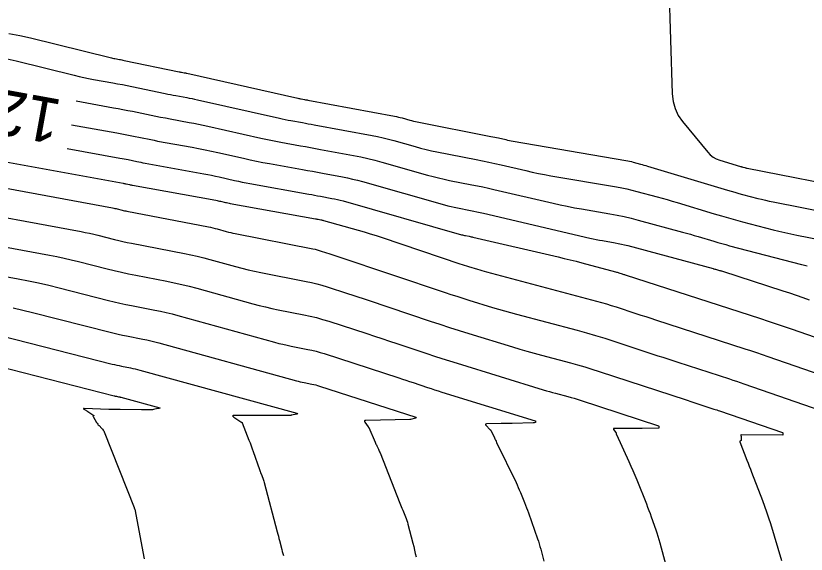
# Model space of a CAD drawing. Extents: x 658976 to 668726, y 639543 to 647196.
# Drawn here: x 662336.7 to 662441.8, y 642445.3 to 642516.9 of the extents above; entities that cross this region are included whole.
import ezdxf

# ---------------------------------------------------------------- set-up
doc = ezdxf.new("R2010")
doc.units = 0
for name, color, linetype in [('Ex_Contour Labels', 7, 'Continuous'), ('Ex_Major Contours', 7, 'Continuous'), ('Ex_Minor Contours', 7, 'Continuous')]:
    doc.layers.add(name, color=color, linetype=linetype)

msp = doc.modelspace()

# ---------------------------------------------------------------- linework, layer by layer
at = {"layer": 'Ex_Major Contours'}
for points in [[(662344.16, 642502.39), (662350.15, 642501.3), (662350.61, 642501.22), (662351.06, 642501.13), (662351.51, 642501.04), (662351.96, 642500.95), (662353.77, 642500.58), (662354.22, 642500.49), (662354.68, 642500.4), (662355.13, 642500.31), (662355.58, 642500.22), (662360.18, 642499.39), (662361.04, 642499.23), (662361.9, 642499.06), (662362.76, 642498.88), (662363.61, 642498.69), (662367.02, 642497.92), (662367.88, 642497.73), (662368.74, 642497.55), (662369.59, 642497.38), (662370.45, 642497.22), (662374.85, 642496.43), (662375.51, 642496.31), (662376.18, 642496.19), (662376.85, 642496.06), (662377.52, 642495.94), (662380.18, 642495.45), (662380.85, 642495.32), (662381.51, 642495.17), (662382.17, 642495.01), (662382.82, 642494.83), (662393.74, 642491.73), (662394.16, 642491.62), (662394.59, 642491.51), (662395.02, 642491.41), (662395.45, 642491.32), (662397.18, 642490.98), (662397.61, 642490.9), (662398.04, 642490.81), (662398.47, 642490.71), (662398.89, 642490.62), (662413.05, 642487.32), (662413.47, 642487.23), (662413.89, 642487.14), (662414.31, 642487.06), (662414.73, 642486.98), (662416.41, 642486.7), (662416.83, 642486.62), (662417.25, 642486.53), (662417.66, 642486.43), (662418.08, 642486.33), (662429.44, 642483.26), (662429.47, 642483.25), (662429.49, 642483.24), (662429.52, 642483.23), (662429.54, 642483.23), (662429.64, 642483.2), (662429.66, 642483.19), (662429.69, 642483.18), (662429.71, 642483.18), (662429.74, 642483.17), (662430.27, 642483.03), (662430.37, 642483), (662430.47, 642482.98), (662430.56, 642482.95), (662430.66, 642482.92), (662438.69, 642480.31), (662439.58, 642480.02), (662440.46, 642479.73), (662441.34, 642479.43), (662442.22, 642479.13)], [(662327.53, 642487.58), (662341.23, 642485.04), (662342.19, 642484.86), (662343.15, 642484.65), (662344.11, 642484.43), (662345.06, 642484.2), (662348.87, 642483.23), (662349.82, 642482.99), (662350.78, 642482.77), (662351.73, 642482.56), (662352.7, 642482.37), (662356.8, 642481.58), (662357.8, 642481.38), (662358.8, 642481.15), (662359.79, 642480.91), (662360.78, 642480.65), (662368.25, 642478.59), (662369.09, 642478.37), (662369.93, 642478.16), (662370.77, 642477.97), (662371.62, 642477.8), (662375.01, 642477.13), (662375.85, 642476.95), (662376.69, 642476.75), (662377.52, 642476.52), (662378.35, 642476.27), (662383.4, 642474.63), (662384.4, 642474.3), (662385.4, 642473.97), (662386.4, 642473.64), (662387.4, 642473.31), (662391.39, 642471.96), (662392.39, 642471.63), (662393.39, 642471.31), (662394.39, 642470.99), (662395.4, 642470.68), (662406.86, 642467.16), (662407.27, 642467.04), (662407.68, 642466.92), (662408.09, 642466.8), (662408.5, 642466.69), (662410.14, 642466.26), (662410.55, 642466.14), (662410.95, 642466.03), (662411.36, 642465.9), (662411.76, 642465.77), (662422.17, 642462.36), (662422.19, 642462.35), (662422.2, 642462.33), (662422.21, 642462.31), (662422.21, 642462.29), (662422.2, 642462.07), (662422.2, 642462.05), (662422.19, 642462.05), (662422.19, 642462.04), (662422.18, 642462.04), (662420.02, 642462.03), (662419.65, 642462.03), (662419.29, 642462.03), (662418.93, 642462.03), (662418.56, 642462.03), (662416.29, 642462.03), (662416.21, 642462.02), (662416.18, 642462), (662416.18, 642461.95), (662416.21, 642461.88), (662416.52, 642461.46), (662416.54, 642461.44), (662416.54, 642461.42), (662416.55, 642461.4), (662416.55, 642461.38), (662416.55, 642461.29), (662416.55, 642461.27), (662416.56, 642461.25), (662416.56, 642461.23), (662416.57, 642461.21), (662418.24, 642457.63), (662418.51, 642457.02), (662418.78, 642456.41), (662419.04, 642455.8), (662419.29, 642455.18), (662420.57, 642451.98), (662420.73, 642451.56), (662420.9, 642451.13), (662421.05, 642450.71), (662421.21, 642450.28), (662421.81, 642448.56), (662421.95, 642448.13), (662422.09, 642447.69), (662422.22, 642447.26), (662422.34, 642446.82), (662423.13, 642443.83)]]:
    msp.add_lwpolyline(points, dxfattribs=at)
at = {"layer": 'Ex_Minor Contours'}
for points in [[(662423.55, 642520.9), (662423.99, 642506.48), (662424.1, 642505.47), (662424.37, 642504.52), (662424.79, 642503.63), (662425.38, 642502.79), (662428.71, 642498.74), (662429.05, 642498.38), (662429.43, 642498.08), (662429.85, 642497.85), (662430.32, 642497.67), (662433.08, 642496.84), (662433.15, 642496.82), (662433.22, 642496.8), (662433.29, 642496.78), (662433.36, 642496.76), (662433.65, 642496.68), (662433.72, 642496.67), (662433.79, 642496.65), (662433.86, 642496.63), (662433.94, 642496.62), (662448.9, 642493.67)], [(662335.79, 642514.52), (662337.26, 642514.24), (662338.71, 642513.91), (662349.29, 642511.3), (662349.44, 642511.26), (662349.59, 642511.23), (662349.75, 642511.2), (662349.9, 642511.17), (662350.52, 642511.06), (662350.67, 642511.03), (662350.82, 642511), (662350.98, 642510.97), (662351.13, 642510.94), (662358.45, 642509.42), (662358.53, 642509.41), (662358.61, 642509.39), (662358.7, 642509.37), (662358.78, 642509.36), (662359.12, 642509.3), (662359.2, 642509.28), (662359.29, 642509.26), (662359.37, 642509.25), (662359.46, 642509.23), (662374.23, 642505.9), (662374.34, 642505.88), (662374.45, 642505.85), (662374.56, 642505.83), (662374.67, 642505.81), (662375.12, 642505.73), (662375.23, 642505.71), (662375.34, 642505.69), (662375.45, 642505.67), (662375.57, 642505.65), (662387.07, 642503.52), (662387.33, 642503.47), (662387.59, 642503.41), (662387.84, 642503.35), (662388.09, 642503.28), (662389.1, 642503), (662389.35, 642502.93), (662389.6, 642502.86), (662389.85, 642502.81), (662390.11, 642502.75), (662399.9, 642500.84), (662400.15, 642500.79), (662400.4, 642500.74), (662400.64, 642500.68), (662400.89, 642500.63), (662401.87, 642500.4), (662402.11, 642500.34), (662402.36, 642500.29), (662402.6, 642500.25), (662402.85, 642500.2), (662417.83, 642497.63), (662418.08, 642497.59), (662418.32, 642497.54), (662418.56, 642497.48), (662418.8, 642497.42), (662419.76, 642497.16), (662420, 642497.1), (662420.24, 642497.03), (662420.48, 642496.96), (662420.72, 642496.89), (662431.34, 642493.69), (662431.84, 642493.55), (662432.34, 642493.4), (662432.84, 642493.26), (662433.35, 642493.13), (662435.37, 642492.6), (662435.88, 642492.47), (662436.38, 642492.35), (662436.89, 642492.23), (662437.4, 642492.13), (662445.26, 642490.58)], [(662335.6, 642511.13), (662336.8, 642510.86), (662344.51, 642508.96), (662345.15, 642508.81), (662345.78, 642508.67), (662346.42, 642508.53), (662347.06, 642508.41), (662349.62, 642507.95), (662350.26, 642507.83), (662350.9, 642507.71), (662351.54, 642507.58), (662352.18, 642507.45), (662356.59, 642506.54), (662356.95, 642506.46), (662357.3, 642506.39), (662357.66, 642506.32), (662358.02, 642506.26), (662359.45, 642506), (662359.8, 642505.93), (662360.16, 642505.86), (662360.51, 642505.79), (662360.87, 642505.71), (662371.78, 642503.25), (662372.16, 642503.17), (662372.54, 642503.09), (662372.93, 642503.01), (662373.31, 642502.94), (662374.85, 642502.66), (662375.24, 642502.59), (662375.62, 642502.52), (662376.01, 642502.45), (662376.39, 642502.38), (662384.11, 642500.95), (662384.83, 642500.81), (662385.56, 642500.65), (662386.27, 642500.47), (662386.99, 642500.28), (662389.84, 642499.47), (662390.55, 642499.28), (662391.27, 642499.1), (662391.99, 642498.93), (662392.71, 642498.78), (662397.95, 642497.76), (662398.78, 642497.59), (662399.61, 642497.42), (662400.43, 642497.24), (662401.26, 642497.05), (662404.55, 642496.28), (662405.38, 642496.1), (662406.2, 642495.92), (662407.03, 642495.76), (662407.87, 642495.61), (662416.6, 642494.12), (662417.28, 642493.99), (662417.96, 642493.85), (662418.63, 642493.69), (662419.31, 642493.52), (662421.99, 642492.8), (662422.66, 642492.61), (662423.32, 642492.43), (662423.99, 642492.23), (662424.66, 642492.04), (662429.59, 642490.55), (662430.53, 642490.27), (662431.46, 642490.01), (662432.39, 642489.75), (662433.33, 642489.5), (662437.4, 642488.43), (662438.18, 642488.23), (662438.97, 642488.04), (662439.76, 642487.87), (662440.56, 642487.7), (662443.74, 642487.08)], [(662344.74, 642505.56), (662349.72, 642504.65), (662350.35, 642504.54), (662350.98, 642504.42), (662351.61, 642504.29), (662352.23, 642504.17), (662354.74, 642503.65), (662355.36, 642503.52), (662355.99, 642503.4), (662356.62, 642503.28), (662357.25, 642503.16), (662359.77, 642502.7), (662360.4, 642502.58), (662361.03, 642502.46), (662361.66, 642502.33), (662362.28, 642502.19), (662369.33, 642500.6), (662369.99, 642500.46), (662370.64, 642500.32), (662371.3, 642500.19), (662371.95, 642500.07), (662374.59, 642499.59), (662375.24, 642499.47), (662375.9, 642499.35), (662376.56, 642499.23), (662377.22, 642499.11), (662381.63, 642498.3), (662382.58, 642498.11), (662383.53, 642497.9), (662384.47, 642497.67), (662385.41, 642497.41), (662391.48, 642495.69), (662392.2, 642495.49), (662392.93, 642495.31), (662393.66, 642495.14), (662394.4, 642494.99), (662397.35, 642494.41), (662398.09, 642494.27), (662398.82, 642494.11), (662399.56, 642493.95), (662400.29, 642493.78), (662408.17, 642491.95), (662409.11, 642491.74), (662410.05, 642491.54), (662410.99, 642491.36), (662411.93, 642491.19), (662415.72, 642490.54), (662416.66, 642490.37), (662417.6, 642490.17), (662418.53, 642489.96), (662419.46, 642489.72), (662425.36, 642488.12), (662425.88, 642487.98), (662426.41, 642487.83), (662426.93, 642487.68), (662427.45, 642487.53), (662429.53, 642486.9), (662430.05, 642486.75), (662430.57, 642486.6), (662431.1, 642486.45), (662431.62, 642486.31), (662441.2, 642483.79), (662441.38, 642483.75), (662441.56, 642483.71), (662441.74, 642483.67), (662441.92, 642483.63)], [(662343.58, 642499.23), (662350.58, 642497.95), (662350.86, 642497.9), (662351.14, 642497.85), (662351.42, 642497.79), (662351.69, 642497.74), (662352.81, 642497.51), (662353.09, 642497.45), (662353.36, 642497.39), (662353.64, 642497.34), (662353.92, 642497.29), (662361.75, 642495.86), (662362.26, 642495.77), (662362.77, 642495.67), (662363.28, 642495.56), (662363.79, 642495.45), (662365.81, 642494.99), (662366.32, 642494.88), (662366.83, 642494.77), (662367.34, 642494.67), (662367.85, 642494.58), (662375.7, 642493.16), (662376.08, 642493.09), (662376.46, 642493.02), (662376.84, 642492.95), (662377.22, 642492.88), (662378.74, 642492.6), (662379.11, 642492.53), (662379.49, 642492.44), (662379.86, 642492.35), (662380.24, 642492.25), (662396, 642487.77), (662396.13, 642487.74), (662396.25, 642487.71), (662396.38, 642487.68), (662396.5, 642487.65), (662397, 642487.56), (662397.13, 642487.53), (662397.25, 642487.5), (662397.38, 642487.48), (662397.5, 642487.45), (662408.85, 642484.81), (662409.64, 642484.62), (662410.43, 642484.43), (662411.21, 642484.23), (662411.99, 642484.03), (662416.46, 642482.84), (662416.57, 642482.81), (662416.68, 642482.78), (662416.79, 642482.75), (662416.9, 642482.71), (662417.33, 642482.57), (662417.44, 642482.53), (662417.55, 642482.5), (662417.65, 642482.46), (662417.76, 642482.43), (662435.71, 642476.61), (662436.76, 642476.27), (662437.82, 642475.91), (662438.88, 642475.56), (662439.93, 642475.2), (662452.65, 642470.8)], [(662330.97, 642498.25), (662351.01, 642494.6), (662351.11, 642494.58), (662351.22, 642494.56), (662351.32, 642494.54), (662351.42, 642494.52), (662351.84, 642494.43), (662351.95, 642494.41), (662352.05, 642494.39), (662352.16, 642494.37), (662352.26, 642494.35), (662363.33, 642492.34), (662363.49, 642492.31), (662363.65, 642492.28), (662363.81, 642492.24), (662363.96, 642492.21), (662364.6, 642492.06), (662364.76, 642492.03), (662364.92, 642492), (662365.08, 642491.96), (662365.24, 642491.93), (662376.56, 642489.89), (662376.65, 642489.87), (662376.74, 642489.85), (662376.83, 642489.84), (662376.92, 642489.82), (662377.29, 642489.75), (662377.38, 642489.74), (662377.47, 642489.72), (662377.56, 642489.69), (662377.65, 642489.67), (662382.25, 642488.36), (662383.05, 642488.13), (662383.84, 642487.89), (662384.63, 642487.64), (662385.42, 642487.38), (662395.76, 642483.9), (662396.06, 642483.81), (662396.35, 642483.71), (662396.64, 642483.62), (662396.93, 642483.53), (662398.11, 642483.17), (662398.4, 642483.08), (662398.7, 642482.99), (662399, 642482.91), (662399.29, 642482.83), (662413.92, 642478.95), (662414.58, 642478.77), (662415.24, 642478.58), (662415.9, 642478.38), (662416.56, 642478.17), (662419.17, 642477.31), (662419.83, 642477.09), (662420.48, 642476.88), (662421.14, 642476.67), (662421.79, 642476.45), (662433.65, 642472.61), (662434.42, 642472.36), (662435.18, 642472.1), (662435.95, 642471.85), (662436.71, 642471.58), (662461.57, 642462.99)], [(662327.73, 642495.38), (662349.59, 642491.33), (662349.75, 642491.3), (662349.91, 642491.27), (662350.07, 642491.23), (662350.23, 642491.19), (662350.86, 642491.03), (662351.02, 642490.99), (662351.18, 642490.95), (662351.34, 642490.92), (662351.5, 642490.89), (662362.33, 642488.81), (662362.63, 642488.75), (662362.93, 642488.68), (662363.22, 642488.61), (662363.52, 642488.53), (662364.71, 642488.2), (662365, 642488.12), (662365.3, 642488.05), (662365.6, 642487.98), (662365.9, 642487.92), (662376.23, 642485.9), (662376.51, 642485.83), (662376.79, 642485.77), (662377.07, 642485.69), (662377.35, 642485.6), (662378.46, 642485.24), (662378.74, 642485.15), (662379.01, 642485.06), (662379.29, 642484.97), (662379.56, 642484.88), (662393.79, 642480.1), (662394.58, 642479.84), (662395.36, 642479.58), (662396.15, 642479.33), (662396.94, 642479.08), (662400.11, 642478.11), (662400.9, 642477.87), (662401.69, 642477.64), (662402.49, 642477.42), (662403.29, 642477.2), (662411.38, 642475.06), (662412.6, 642474.73), (662413.81, 642474.38), (662415.02, 642474.01), (662416.22, 642473.62), (662422.09, 642471.69), (662422.75, 642471.48), (662423.42, 642471.26), (662424.08, 642471.04), (662424.75, 642470.83), (662431.59, 642468.61), (662432.07, 642468.45), (662432.55, 642468.29), (662433.02, 642468.13), (662433.5, 642467.97), (662455.15, 642460.48)], [(662327.63, 642491.48), (662345.41, 642488.19), (662345.97, 642488.08), (662346.53, 642487.96), (662347.09, 642487.83), (662347.64, 642487.7), (662349.86, 642487.13), (662350.42, 642486.99), (662350.98, 642486.86), (662351.54, 642486.74), (662352.1, 642486.63), (662359.15, 642485.27), (662360.01, 642485.1), (662360.86, 642484.91), (662361.71, 642484.7), (662362.55, 642484.48), (662365.92, 642483.55), (662366.77, 642483.33), (662367.62, 642483.12), (662368.47, 642482.92), (662369.32, 642482.75), (662375.34, 642481.57), (662376.05, 642481.42), (662376.74, 642481.25), (662377.43, 642481.06), (662378.12, 642480.85), (662380.84, 642479.96), (662381.53, 642479.74), (662382.21, 642479.52), (662382.89, 642479.29), (662383.57, 642479.06), (662391.82, 642476.29), (662393.1, 642475.87), (662394.38, 642475.45), (662395.66, 642475.04), (662396.95, 642474.64), (662402.78, 642472.85), (662403.73, 642472.57), (662404.69, 642472.29), (662405.65, 642472.02), (662406.61, 642471.76), (662410.46, 642470.74), (662411.42, 642470.47), (662412.38, 642470.2), (662413.33, 642469.91), (662414.28, 642469.6), (662425.84, 642465.81), (662426.1, 642465.72), (662426.35, 642465.64), (662426.61, 642465.55), (662426.87, 642465.47), (662429.54, 642464.6), (662429.72, 642464.54), (662429.91, 642464.48), (662430.09, 642464.42), (662430.28, 642464.36), (662438.67, 642461.46), (662438.69, 642461.44), (662438.71, 642461.43), (662438.72, 642461.41), (662438.72, 642461.38), (662438.71, 642461.16), (662438.7, 642461.15), (662438.7, 642461.14), (662438.69, 642461.14), (662438.68, 642461.14), (662433.17, 642461.17), (662433.14, 642461.16), (662433.12, 642461.15), (662433.11, 642461.13), (662433.12, 642461.1), (662433.15, 642460.97), (662433.16, 642460.94), (662433.17, 642460.9), (662433.17, 642460.87), (662433.17, 642460.84), (662433.18, 642460.4), (662433.18, 642460.4), (662433.02, 642460.31), (662433, 642460.29), (662432.99, 642460.27), (662432.99, 642460.25), (662432.99, 642460.22), (662433.91, 642457.82), (662434.07, 642457.41), (662434.22, 642457.01), (662434.38, 642456.6), (662434.54, 642456.19), (662435.98, 642452.46), (662436.27, 642451.69), (662436.54, 642450.93), (662436.8, 642450.16), (662437.04, 642449.38), (662438.53, 642444.47)], [(662327.42, 642483.68), (662337.05, 642481.9), (662338.41, 642481.63), (662339.77, 642481.35), (662341.13, 642481.04), (662342.48, 642480.7), (662349.04, 642479.02), (662349.8, 642478.83), (662350.57, 642478.66), (662351.34, 642478.49), (662352.11, 642478.34), (662355.2, 642477.74), (662355.97, 642477.59), (662356.73, 642477.42), (662357.5, 642477.23), (662358.26, 642477.03), (662371.14, 642473.48), (662371.69, 642473.33), (662372.24, 642473.2), (662372.79, 642473.07), (662373.34, 642472.96), (662375.55, 642472.53), (662376.1, 642472.41), (662376.65, 642472.28), (662377.19, 642472.13), (662377.73, 642471.96), (662387.65, 642468.74), (662388.12, 642468.59), (662388.6, 642468.43), (662389.08, 642468.27), (662389.55, 642468.11), (662391.45, 642467.47), (662391.93, 642467.32), (662392.4, 642467.16), (662392.88, 642467.01), (662393.36, 642466.86), (662405.77, 642463.05), (662405.79, 642463.04), (662405.81, 642463.03), (662405.82, 642463), (662405.82, 642462.98), (662405.82, 642462.86), (662405.81, 642462.83), (662405.8, 642462.81), (662405.78, 642462.8), (662405.76, 642462.79), (662405.65, 642462.76), (662405.62, 642462.76), (662405.59, 642462.75), (662405.56, 642462.75), (662405.53, 642462.75), (662402.7, 642462.69), (662402.34, 642462.69), (662401.98, 642462.68), (662401.61, 642462.67), (662401.25, 642462.66), (662399.32, 642462.62), (662399.22, 642462.61), (662399.17, 642462.57), (662399.18, 642462.51), (662399.25, 642462.43), (662399.77, 642461.9), (662399.79, 642461.88), (662399.8, 642461.87), (662399.81, 642461.85), (662399.82, 642461.84), (662399.87, 642461.78), (662399.88, 642461.76), (662399.89, 642461.75), (662399.9, 642461.73), (662399.91, 642461.72), (662400.35, 642460.79), (662400.42, 642460.63), (662400.5, 642460.47), (662400.58, 642460.31), (662400.65, 642460.15), (662403.23, 642454.84), (662403.38, 642454.51), (662403.53, 642454.18), (662403.67, 642453.85), (662403.81, 642453.51), (662404.35, 642452.16), (662404.49, 642451.82), (662404.62, 642451.48), (662404.74, 642451.14), (662404.87, 642450.79), (662406.08, 642447.36), (662406.2, 642447.02), (662406.31, 642446.67), (662406.41, 642446.32), (662406.51, 642445.97), (662406.92, 642444.37)], [(662336.39, 642478.05), (662337.68, 642477.76), (662338.96, 642477.44), (662349.29, 642474.8), (662349.82, 642474.67), (662350.36, 642474.54), (662350.9, 642474.43), (662351.44, 642474.32), (662353.6, 642473.9), (662354.14, 642473.8), (662354.67, 642473.68), (662355.21, 642473.55), (662355.74, 642473.4), (662374.03, 642468.36), (662374.29, 642468.3), (662374.54, 642468.23), (662374.8, 642468.17), (662375.06, 642468.12), (662376.1, 642467.92), (662376.35, 642467.86), (662376.61, 642467.8), (662376.86, 642467.73), (662377.12, 642467.65), (662389.9, 642463.51), (662389.97, 642463.47), (662389.99, 642463.45), (662389.97, 642463.42), (662389.89, 642463.39), (662389.19, 642463.22), (662389.17, 642463.22), (662389.16, 642463.21), (662389.14, 642463.21), (662389.12, 642463.21), (662383.25, 642463.09), (662383.15, 642463.08), (662383.09, 642463.03), (662383.09, 642462.96), (662383.14, 642462.87), (662383.58, 642462.22), (662383.58, 642462.22), (662383.59, 642462.21), (662383.59, 642462.21), (662383.6, 642462.2), (662383.63, 642462.18), (662383.63, 642462.17), (662383.64, 642462.17), (662383.64, 642462.16), (662383.65, 642462.15), (662384.51, 642460.19), (662384.56, 642460.07), (662384.61, 642459.95), (662384.67, 642459.84), (662384.72, 642459.72), (662384.94, 642459.25), (662385, 642459.14), (662385.05, 642459.02), (662385.1, 642458.9), (662385.15, 642458.78), (662387.8, 642452.1), (662387.89, 642451.87), (662387.98, 642451.64), (662388.07, 642451.41), (662388.17, 642451.18), (662388.54, 642450.26), (662388.63, 642450.03), (662388.72, 642449.79), (662388.79, 642449.55), (662388.85, 642449.31), (662389.51, 642446.76), (662389.63, 642446.31), (662389.74, 642445.86), (662389.84, 642445.41), (662389.95, 642444.96)], [(662334.85, 642474.34), (662349.54, 642470.58), (662349.85, 642470.5), (662350.15, 642470.43), (662350.46, 642470.37), (662350.77, 642470.3), (662352, 642470.07), (662352.31, 642470), (662352.61, 642469.94), (662352.92, 642469.86), (662353.22, 642469.78), (662374.1, 642464.03), (662374.19, 642463.99), (662374.22, 642463.96), (662374.19, 642463.94), (662374.1, 642463.91), (662373.39, 642463.78), (662373.38, 642463.77), (662373.36, 642463.77), (662373.34, 642463.77), (662373.33, 642463.76), (662373.26, 642463.75), (662373.24, 642463.75), (662373.23, 642463.75), (662373.21, 642463.74), (662373.19, 642463.74), (662368.86, 642463.73), (662368.51, 642463.73), (662368.16, 642463.73), (662367.81, 642463.73), (662367.46, 642463.74), (662365.77, 642463.75), (662365.62, 642463.74), (662365.56, 642463.7), (662365.59, 642463.63), (662365.7, 642463.54), (662366.66, 642462.9), (662366.67, 642462.89), (662366.69, 642462.88), (662366.71, 642462.87), (662366.72, 642462.86), (662366.82, 642462.8), (662366.82, 642462.8), (662366.83, 642462.8), (662366.83, 642462.79), (662366.82, 642462.79), (662366.82, 642462.78), (662366.81, 642462.77), (662366.81, 642462.77), (662366.81, 642462.77), (662366.81, 642462.77), (662367.72, 642460.48), (662367.87, 642460.1), (662368.01, 642459.72), (662368.15, 642459.33), (662368.29, 642458.95), (662369.12, 642456.58), (662369.17, 642456.43), (662369.23, 642456.29), (662369.28, 642456.14), (662369.34, 642456), (662369.57, 642455.43), (662369.63, 642455.29), (662369.68, 642455.14), (662369.72, 642455), (662369.76, 642454.85), (662371.5, 642448.26), (662371.57, 642447.97), (662371.65, 642447.69), (662371.72, 642447.4), (662371.79, 642447.11), (662372.08, 642445.95), (662372.15, 642445.67), (662372.22, 642445.39), (662372.3, 642445.12)], [(662330.74, 642471.23), (662349.79, 642466.35), (662349.87, 642466.34), (662349.95, 642466.32), (662350.02, 642466.3), (662350.1, 642466.29), (662350.4, 642466.23), (662350.48, 642466.21), (662350.55, 642466.2), (662350.63, 642466.18), (662350.7, 642466.16), (662355.87, 642464.74), (662355.89, 642464.73), (662355.89, 642464.72), (662355.89, 642464.71), (662355.86, 642464.71), (662355.74, 642464.68), (662355.71, 642464.68), (662355.68, 642464.67), (662355.65, 642464.67), (662355.62, 642464.66), (662355.02, 642464.53), (662354.91, 642464.51), (662354.8, 642464.5), (662354.69, 642464.49), (662354.58, 642464.49), (662354, 642464.49), (662353.86, 642464.49), (662353.73, 642464.49), (662353.6, 642464.49), (662353.46, 642464.49), (662350.6, 642464.52), (662350.22, 642464.52), (662349.85, 642464.53), (662349.47, 642464.54), (662349.1, 642464.55), (662345.81, 642464.68), (662345.75, 642464.67), (662345.73, 642464.66), (662345.74, 642464.64), (662345.79, 642464.6), (662346.04, 642464.44), (662346.1, 642464.4), (662346.16, 642464.36), (662346.23, 642464.32), (662346.29, 642464.28), (662347.1, 642463.76), (662347.11, 642463.74), (662347.11, 642463.73), (662347.11, 642463.72), (662347.09, 642463.71), (662347.01, 642463.68), (662347, 642463.67), (662346.99, 642463.66), (662346.99, 642463.64), (662347, 642463.62), (662347.46, 642462.82), (662347.54, 642462.71), (662347.62, 642462.6), (662347.7, 642462.49), (662347.8, 642462.39), (662348.19, 642462.01), (662348.28, 642461.91), (662348.36, 642461.8), (662348.43, 642461.69), (662348.48, 642461.56), (662352.46, 642451.51), (662352.48, 642451.47), (662352.49, 642451.44), (662352.53, 642451.34), (662352.53, 642451.33), (662352.54, 642451.32), (662352.54, 642451.3), (662352.54, 642451.29), (662352.55, 642451.28), (662353.79, 642444.67)]]:
    msp.add_lwpolyline(points, dxfattribs=at)

# ---------------------------------------------------------------- texts
at = {"layer": 'Ex_Contour Labels'}
msp.add_text('1260', height=6, rotation=169.7045, dxfattribs=at).set_placement((662343.06, 642505.64))

doc.saveas('drawing.dxf')
